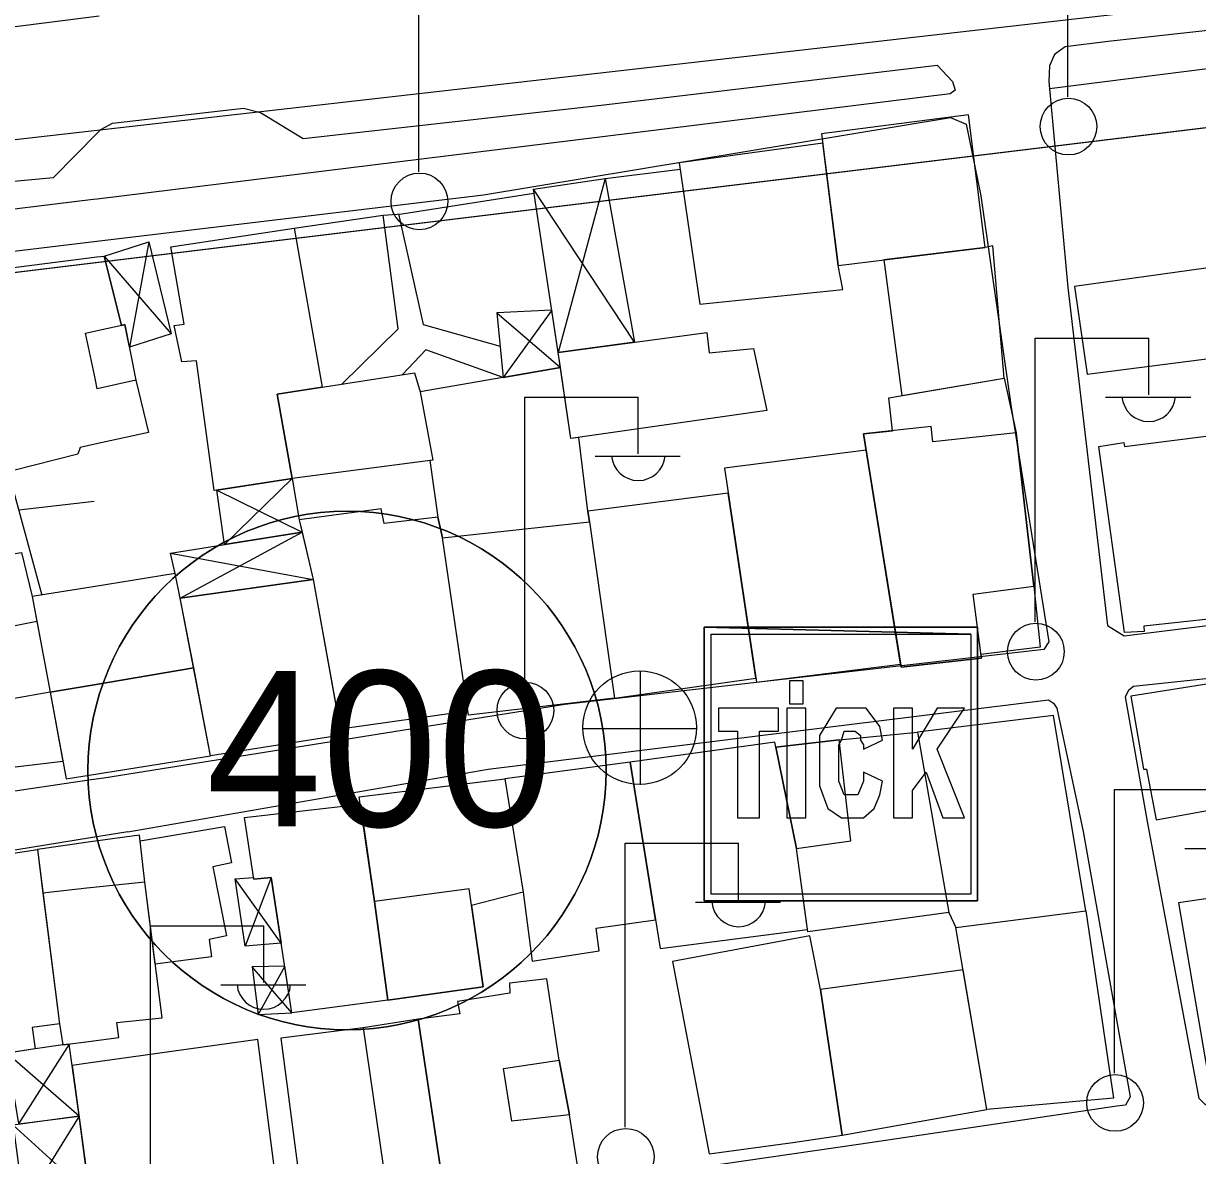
# Model space of a CAD drawing. Extents: x 417997 to 421451, y 4451742 to 4455216.
# Drawn here: x 419689.6 to 419762.1, y 4453619.4 to 4453689.2 of the extents above; entities that cross this region are included whole.
import ezdxf

# ---------------------------------------------------------------- set-up
doc = ezdxf.new("R2010")
doc.units = 0
for name, color, linetype in [('ADAKENARI', 7, 'Continuous'), ('B_Betonzemin', 7, 'Continuous'), ('B_Kapi', 7, 'Continuous'), ('B_Mesken', 7, 'Continuous'), ('B_Sundurma', 7, 'Continuous'), ('B_Teras', 7, 'Continuous'), ('KALDIRIM', 7, 'Continuous'), ('LJ_SEMBOL', 7, 'Continuous'), ('PL_TİCK', 7, 'Continuous'), ('S_Elektrik_Diregi', 7, 'Continuous'), ('S_Rogar_Kapagi', 7, 'Continuous'), ('Sinir_Duvar_tek_tarafa_ait', 7, 'Continuous'), ('SM_TAKS', 7, 'Continuous'), ('TR_TİCK', 7, 'Continuous'), ('Yol_Kaldirim_kenari_bordurtasi', 7, 'Continuous'), ('Yol_Sose', 7, 'Continuous')]:
    doc.layers.add(name, color=color, linetype=linetype)

msp = doc.modelspace()

# ---------------------------------------------------------------- linework, layer by layer
at = {"layer": 'ADAKENARI'}
msp.add_line((419643.68, 4453668.352), (419790.646, 4453686.201), dxfattribs=at)
msp.add_line((419643.68, 4453668.352), (419790.646, 4453686.201), dxfattribs=at)
at = {"layer": 'B_Betonzemin'}
for points in [[(419709.257, 4453666.978), (419712.737, 4453670.399), (419711.81, 4453677.397)], [(419712.761, 4453677.473), (419714.272, 4453670.666), (419719.03, 4453669.331)], [(419719.228, 4453667.396), (419714.448, 4453669.093), (419712.984, 4453667.553)]]:
    msp.add_lwpolyline(points, dxfattribs=at)
at = {"layer": 'B_Kapi'}
msp.add_lwpolyline([(419711.81, 4453677.397), (419712.971, 4453677.49)], dxfattribs=at)
at = {"layer": 'B_Mesken'}
for points in [[(419748.966, 4453675.412), (419747.928, 4453683.591), (419738.868, 4453682.425), (419739.881, 4453674.306)], [(419738.94, 4453681.845), (419730.085, 4453680.638), (419731.349, 4453671.907), (419740.18, 4453672.821), (419739.881, 4453674.306)], [(419706.199, 4453661.152), (419701.387, 4453660.421), (419700.299, 4453668.417), (419699.393, 4453668.35), (419698.921, 4453670.604), (419699.535, 4453670.684), (419698.72, 4453675.45), (419706.326, 4453676.602), (419708.052, 4453666.792), (419705.271, 4453666.363)], [(419749.444, 4453675.505), (419748.966, 4453675.412), (419742.715, 4453674.651), (419743.826, 4453666.281), (419750.133, 4453667.355)], [(419694.012, 4453663.273), (419693.115, 4453663.078), (419692.963, 4453662.67), (419689.003, 4453661.652), (419688.635, 4453661.757), (419686.097, 4453673.795), (419694.138, 4453674.821), (419694.592, 4453674.879), (419695.663, 4453670.603), (419695.878, 4453670.649), (419696.547, 4453667.224), (419697.339, 4453663.999), (419694.015, 4453663.274)], [(419765.983, 4453669.444), (419765.325, 4453674.807), (419763.415, 4453674.503), (419763.463, 4453674.251), (419754.482, 4453673.001), (419755.264, 4453667.591), (419763.104, 4453668.596), (419763.026, 4453669.06)], [(419731.786, 4453670.173), (419731.925, 4453668.91), (419734.668, 4453669.184), (419735.493, 4453665.354), (419723.389, 4453663.621), (419722.62, 4453668.921)], [(419722.753, 4453668.007), (419714.098, 4453666.507), (419714.876, 4453662.284), (419714.699, 4453662.261), (419715.19, 4453658.766), (419715.466, 4453657.506), (419724.548, 4453658.481), (419724.448, 4453659.137), (419723.878, 4453663.691), (419723.389, 4453663.621)], [(419714.876, 4453662.284), (419706.199, 4453661.152), (419705.271, 4453666.363), (419713.756, 4453667.672), (419714.098, 4453666.507)], [(419750.133, 4453667.355), (419750.876, 4453663.986), (419751.955, 4453654.525), (419752.357, 4453650.754), (419748.698, 4453650.306), (419748.727, 4453650.087), (419743.77, 4453649.533), (419741.444, 4453663.907), (419743.242, 4453664.104), (419743.013, 4453666.143)], [(419763.891, 4453663.926), (419765.23, 4453652.746), (419758.747, 4453652.053), (419758.778, 4453651.725), (419757.566, 4453651.655), (419755.968, 4453663.136), (419757.516, 4453663.378), (419757.554, 4453663.142)], [(419741.608, 4453662.897), (419732.877, 4453661.799), (419734.854, 4453648.605), (419743.741, 4453649.712)], [(419726.095, 4453647.608), (419734.818, 4453648.841), (419733.108, 4453660.253), (419724.448, 4453659.137), (419724.548, 4453658.481)], [(419706.629, 4453658.612), (419707.495, 4453654.937), (419709.155, 4453645.724), (419717.031, 4453646.835), (419715.466, 4453657.506), (419715.19, 4453658.766), (419711.867, 4453658.391), (419711.692, 4453659.289)], [(419724.548, 4453658.481), (419726.095, 4453647.608), (419717.071, 4453646.566), (419715.466, 4453657.506)], [(419692.051, 4453643.715), (419684.091, 4453642.76), (419681.476, 4453655.363), (419689.489, 4453656.606), (419690.162, 4453653.876), (419690.447, 4453652.354), (419691.265, 4453647.977)], [(419693.857, 4453648.415), (419700.122, 4453649.474), (419699.294, 4453653.778), (419698.979, 4453655.303), (419693.922, 4453654.485), (419693.919, 4453654.484), (419690.162, 4453653.876), (419691.265, 4453647.977), (419693.854, 4453648.415)], [(419701.166, 4453644.046), (419699.294, 4453653.778), (419707.495, 4453654.937), (419709.226, 4453645.328)], [(419693.798, 4453642.888), (419701.166, 4453644.046), (419700.122, 4453649.474), (419693.857, 4453648.415), (419693.854, 4453648.415), (419691.265, 4453647.977), (419692.248, 4453642.645), (419693.796, 4453642.888)], [(419767.318, 4453649.214), (419757.95, 4453647.745), (419758.737, 4453643.229), (419758.922, 4453643.235), (419759.503, 4453640.104), (419763.232, 4453640.795), (419763.103, 4453641.338), (419765.563, 4453641.623), (419765.31, 4453644.088), (419768.103, 4453644.524)], [(419755.164, 4453634.501), (419753.175, 4453646.553), (419744.781, 4453645.511), (419746.711, 4453634.384), (419747.158, 4453633.466)], [(419739.95, 4453645.034), (419744.781, 4453645.511), (419746.711, 4453634.384), (419738.021, 4453633.199), (419737.316, 4453638.349), (419736.041, 4453644.596)], [(419738.001, 4453633.341), (419737.316, 4453638.349), (419736.041, 4453644.596), (419735.977, 4453644.903), (419727.058, 4453643.669), (419728.91, 4453632.174)], [(419727.058, 4453643.669), (419719.329, 4453642.634), (419720.444, 4453635.645), (419721.004, 4453631.393), (419725.151, 4453632.026), (419724.966, 4453633.421), (419728.624, 4453633.95)], [(419711.285, 4453635.07), (419710.337, 4453641.531), (419719.329, 4453642.634), (419720.444, 4453635.645), (419717.261, 4453634.832), (419717.994, 4453629.806), (419712.096, 4453628.979)], [(419712.096, 4453628.979), (419706.183, 4453628.202), (419704.896, 4453636.551), (419703.829, 4453636.44), (419703.258, 4453640.258), (419710.405, 4453641.071), (419711.285, 4453635.07)], [(419696.81, 4453638.81), (419702.032, 4453639.695), (419702.445, 4453637.465), (419701.308, 4453637.215), (419702.155, 4453632.95), (419701.073, 4453632.734), (419701.229, 4453631.662), (419697.755, 4453631.213), (419697.112, 4453636.267)], [(419693.623, 4453626.434), (419695.498, 4453626.679), (419695.373, 4453627.602), (419698.177, 4453627.905), (419697.112, 4453636.267), (419696.768, 4453639.162), (419693.754, 4453638.743), (419693.752, 4453638.743), (419690.481, 4453638.288), (419690.819, 4453635.595), (419691.832, 4453627.533), (419692.052, 4453626.229), (419693.621, 4453626.434)], [(419683.031, 4453626.208), (419681.456, 4453636.898), (419690.481, 4453638.288), (419691.832, 4453627.533), (419690.165, 4453627.303), (419690.338, 4453625.985), (419684.955, 4453625.142), (419684.698, 4453626.493)], [(419770.501, 4453633.595), (419769.2, 4453633.405), (419768.881, 4453636.162), (419760.881, 4453634.99), (419762.927, 4453623.077), (419771.873, 4453624.391), (419771.011, 4453630.743)], [(419749.061, 4453622.239), (419747.158, 4453633.466), (419755.164, 4453634.501), (419756.887, 4453622.951)], [(419740.143, 4453620.664), (419738.8, 4453629.643), (419738.148, 4453632.944), (419729.666, 4453631.362), (419731.93, 4453619.514), (419737.1, 4453620.204)], [(419722.68, 4453625.284), (419721.917, 4453630.299), (419719.613, 4453630.036), (419719.632, 4453629.427), (419716.41, 4453628.913), (419716.54, 4453628.139), (419713.973, 4453627.819), (419715.47, 4453617.776), (419723.797, 4453618.797), (419723.305, 4453621.916)], [(419747.601, 4453630.855), (419738.8, 4453629.643), (419740.143, 4453620.664), (419749.061, 4453622.239)], [(419705.497, 4453626.641), (419706.806, 4453616.594), (419712.017, 4453617.345), (419715.47, 4453617.776), (419713.973, 4453627.819), (419710.57, 4453627.276)], [(419693.536, 4453618.238), (419694.072, 4453614.253), (419705.431, 4453616.009), (419704.074, 4453626.554), (419693.609, 4453625.1), (419693.606, 4453625.1), (419692.631, 4453624.964), (419693.534, 4453618.255)]]:
    msp.add_lwpolyline(points, close=True, dxfattribs=at)
at = {"layer": 'B_Sundurma'}
for p, q in [((419725.503, 4453679.655), (419722.62, 4453668.921)), ((419727.321, 4453669.563), (419721.082, 4453678.997)), ((419697.346, 4453675.75), (419696.151, 4453669.251)), ((419694.592, 4453674.879), (419698.723, 4453670.073)), ((419722.222, 4453671.532), (419719.228, 4453667.396)), ((419718.819, 4453671.382), (419722.753, 4453668.007)), ((419702.015, 4453657.082), (419706.199, 4453661.152)), ((419701.558, 4453660.447), (419706.808, 4453657.849)), ((419699.294, 4453653.778), (419706.808, 4453657.849)), ((419698.692, 4453656.549), (419707.495, 4453654.937)), ((419705.519, 4453632.506), (419702.676, 4453636.46)), ((419704.896, 4453636.551), (419703.298, 4453632.318)), ((419706.183, 4453628.202), (419703.729, 4453631.041)), ((419705.739, 4453631.08), (419704.102, 4453628.105)), ((419692.437, 4453626.28), (419689.308, 4453621.353)), ((419693.052, 4453621.838), (419688.596, 4453625.712)), ((419693.052, 4453621.838), (419689.631, 4453616.294)), ((419693.522, 4453617.16), (419688.986, 4453621.271))]:
    msp.add_line(p, q, dxfattribs=at)
for points in [[(419725.503, 4453679.655), (419727.321, 4453669.563), (419722.62, 4453668.921), (419721.082, 4453678.997)], [(419694.592, 4453674.879), (419697.346, 4453675.75), (419698.723, 4453670.073), (419696.151, 4453669.251), (419695.878, 4453670.649), (419695.878, 4453670.649), (419695.663, 4453670.603)], [(419722.222, 4453671.532), (419718.819, 4453671.382), (419719.228, 4453667.396), (419722.753, 4453668.007), (419722.62, 4453668.921)], [(419702.015, 4453657.082), (419701.558, 4453660.447), (419706.199, 4453661.152), (419706.629, 4453658.612), (419706.808, 4453657.849)], [(419699.294, 4453653.778), (419698.979, 4453655.303), (419698.692, 4453656.549), (419706.808, 4453657.849), (419707.495, 4453654.937)], [(419703.813, 4453636.544), (419703.829, 4453636.44), (419704.896, 4453636.551), (419705.519, 4453632.506), (419703.298, 4453632.318), (419702.676, 4453636.46)], [(419706.183, 4453628.202), (419705.739, 4453631.08), (419703.729, 4453631.041), (419704.102, 4453628.105)], [(419693.052, 4453621.838), (419692.631, 4453624.964), (419692.437, 4453626.28), (419692.052, 4453626.229), (419690.338, 4453625.985), (419688.596, 4453625.712), (419689.308, 4453621.353)], [(419689.631, 4453616.294), (419693.703, 4453616.996), (419693.052, 4453621.838), (419688.986, 4453621.271)]]:
    msp.add_lwpolyline(points, close=True, dxfattribs=at)
at = {"layer": 'B_Teras'}
for points in [[(419694.087, 4453670.261), (419694.089, 4453670.262), (419695.878, 4453670.649), (419696.547, 4453667.224), (419694.173, 4453666.68), (419694.057, 4453667.225), (419694.055, 4453667.236), (419693.439, 4453670.121)], [(419741.444, 4453663.907), (419743.77, 4453649.533), (419748.727, 4453650.087), (419748.215, 4453654.024), (419751.955, 4453654.525), (419750.876, 4453663.986), (419745.728, 4453663.43), (419745.625, 4453664.365)], [(419691.265, 4453647.977), (419688.943, 4453647.58), (419688.048, 4453651.885), (419690.447, 4453652.354)], [(419737.316, 4453638.349), (419740.675, 4453638.819), (419739.95, 4453645.034), (419736.041, 4453644.596)], [(419693.721, 4453635.905), (419690.819, 4453635.595), (419691.832, 4453627.533), (419692.052, 4453626.229), (419693.621, 4453626.434), (419693.623, 4453626.434), (419695.498, 4453626.679), (419695.373, 4453627.602), (419698.177, 4453627.905), (419697.112, 4453636.267), (419693.724, 4453635.905)], [(419712.096, 4453628.979), (419717.994, 4453629.806), (419717.112, 4453635.854), (419711.285, 4453635.07)], [(419710.57, 4453627.276), (419712.017, 4453617.345), (419715.47, 4453617.776), (419713.973, 4453627.819)], [(419719.749, 4453621.514), (419719.247, 4453624.778), (419722.68, 4453625.284), (419723.305, 4453621.916)]]:
    msp.add_lwpolyline(points, close=True, dxfattribs=at)
at = {"layer": 'KALDIRIM'}
msp.add_line((419654.775, 4453678.169), (419792.76, 4453693.876), dxfattribs=at)
msp.add_line((419654.775, 4453678.169), (419792.76, 4453693.876), dxfattribs=at)
at = {"layer": 'LJ_SEMBOL'}
for points in [[(419731.622, 4453651.984), (419748.076, 4453651.562), (419748.076, 4453635.53), (419732.044, 4453635.53), (419732.044, 4453651.562), (419748.076, 4453651.562), (419731.622, 4453651.984), (419731.622, 4453635.108), (419748.498, 4453635.108), (419748.498, 4453651.984), (419731.622, 4453651.984)], [(419731.622, 4453651.984), (419748.076, 4453651.562), (419748.076, 4453635.53), (419732.044, 4453635.53), (419732.044, 4453651.562), (419748.076, 4453651.562), (419731.622, 4453651.984), (419731.622, 4453635.108), (419748.498, 4453635.108), (419748.498, 4453651.984), (419731.622, 4453651.984)], [(419736.888, 4453648.676), (419736.888, 4453647.269), (419737.732, 4453647.269), (419737.732, 4453648.676), (419736.888, 4453648.676)], [(419736.888, 4453648.676), (419736.888, 4453647.269), (419737.732, 4453647.269), (419737.732, 4453648.676), (419736.888, 4453648.676)], [(419732.501, 4453646.988), (419732.501, 4453645.582), (419733.682, 4453645.582), (419733.682, 4453640.238), (419735.032, 4453640.238), (419735.032, 4453645.582), (419736.213, 4453645.582), (419736.213, 4453646.988), (419732.501, 4453646.988)], [(419732.501, 4453646.988), (419732.501, 4453645.582), (419733.682, 4453645.582), (419733.682, 4453640.238), (419735.032, 4453640.238), (419735.032, 4453645.582), (419736.213, 4453645.582), (419736.213, 4453646.988), (419732.501, 4453646.988)], [(419736.72, 4453646.988), (419736.72, 4453640.238), (419737.901, 4453640.238), (419737.901, 4453646.988), (419736.72, 4453646.988)], [(419736.72, 4453646.988), (419736.72, 4453640.238), (419737.901, 4453640.238), (419737.901, 4453646.988), (419736.72, 4453646.988)], [(419741.445, 4453643.05), (419741.445, 4453642.488), (419741.107, 4453641.644), (419740.77, 4453641.644), (419740.264, 4453641.644), (419739.926, 4453642.488), (419739.926, 4453643.894), (419739.926, 4453644.738), (419740.095, 4453645.019), (419740.264, 4453645.582), (419740.77, 4453645.582), (419740.939, 4453645.582), (419741.276, 4453645.301), (419741.276, 4453645.019), (419741.445, 4453644.738), (419741.445, 4453644.457), (419742.626, 4453645.019), (419742.457, 4453645.863), (419741.614, 4453646.988), (419740.939, 4453646.988), (419739.757, 4453646.988), (419738.745, 4453645.301), (419738.745, 4453643.894), (419738.745, 4453642.207), (419739.251, 4453640.8), (419740.095, 4453640.238), (419740.939, 4453640.238), (419741.445, 4453640.238), (419742.12, 4453640.8), (419742.457, 4453641.644), (419742.626, 4453642.488), (419741.445, 4453643.05)], [(419741.445, 4453643.05), (419741.445, 4453642.488), (419741.107, 4453641.644), (419740.77, 4453641.644), (419740.264, 4453641.644), (419739.926, 4453642.488), (419739.926, 4453643.894), (419739.926, 4453644.738), (419740.095, 4453645.019), (419740.264, 4453645.582), (419740.77, 4453645.582), (419740.939, 4453645.582), (419741.276, 4453645.301), (419741.276, 4453645.019), (419741.445, 4453644.738), (419741.445, 4453644.457), (419742.626, 4453645.019), (419742.457, 4453645.863), (419741.614, 4453646.988), (419740.939, 4453646.988), (419739.757, 4453646.988), (419738.745, 4453645.301), (419738.745, 4453643.894), (419738.745, 4453642.207), (419739.251, 4453640.8), (419740.095, 4453640.238), (419740.939, 4453640.238), (419741.445, 4453640.238), (419742.12, 4453640.8), (419742.457, 4453641.644), (419742.626, 4453642.488), (419741.445, 4453643.05)], [(419743.301, 4453646.988), (419743.301, 4453640.238), (419744.483, 4453640.238), (419744.483, 4453641.925), (419745.326, 4453643.05), (419746.339, 4453640.238), (419747.689, 4453640.238), (419746.001, 4453644.457), (419747.689, 4453646.988), (419746.001, 4453646.988), (419744.483, 4453644.457), (419744.483, 4453646.988), (419743.301, 4453646.988)], [(419743.301, 4453646.988), (419743.301, 4453640.238), (419744.483, 4453640.238), (419744.483, 4453641.925), (419745.326, 4453643.05), (419746.339, 4453640.238), (419747.689, 4453640.238), (419746.001, 4453644.457), (419747.689, 4453646.988), (419746.001, 4453646.988), (419744.483, 4453644.457), (419744.483, 4453646.988), (419743.301, 4453646.988)]]:
    msp.add_lwpolyline(points, dxfattribs=at)
at = {"layer": 'PL_TİCK'}
msp.add_lwpolyline([(419643.952, 4453595.958), (419798.746, 4453610.14), (419807.645, 4453620.997), (419801.632, 4453677.462), (419790.646, 4453686.201), (419650.212, 4453669.145), (419643.952, 4453595.958)], dxfattribs=at)
msp.add_lwpolyline([(419643.952, 4453595.958), (419798.746, 4453610.14), (419807.645, 4453620.997), (419801.632, 4453677.462), (419790.646, 4453686.201), (419650.212, 4453669.145), (419643.952, 4453595.958)], dxfattribs=at)
at = {"layer": 'S_Elektrik_Diregi'}
for p, q in [((419754.066, 4453684.701), (419754.066, 4453702.201)), ((419714.016, 4453680.083), (419714.016, 4453697.583)), ((419752.054, 4453652.318), (419752.054, 4453669.818)), ((419752.054, 4453669.818), (419759.054, 4453669.818)), ((419759.054, 4453666.318), (419759.054, 4453669.818)), ((419720.557, 4453648.682), (419720.557, 4453666.182)), ((419720.557, 4453666.182), (419727.557, 4453666.182)), ((419727.557, 4453662.682), (419727.557, 4453666.182)), ((419756.394, 4453666.178), (419761.644, 4453666.178)), ((419724.897, 4453662.542), (419730.147, 4453662.542)), ((419756.941, 4453624.486), (419756.941, 4453641.986)), ((419756.941, 4453641.986), (419763.941, 4453641.986)), ((419726.75, 4453621.161), (419726.75, 4453638.661)), ((419726.75, 4453638.661), (419733.75, 4453638.661)), ((419733.75, 4453635.161), (419733.75, 4453638.661)), ((419761.281, 4453638.346), (419766.531, 4453638.346)), ((419731.09, 4453635.021), (419736.34, 4453635.021)), ((419697.448, 4453616.072), (419697.448, 4453633.572)), ((419697.448, 4453633.572), (419704.448, 4453633.572)), ((419704.448, 4453630.072), (419704.448, 4453633.572)), ((419701.788, 4453629.932), (419707.038, 4453629.932))]:
    msp.add_line(p, q, dxfattribs=at)
for centre in [(419754.102, 4453682.866), (419714.052, 4453678.248), (419752.09, 4453650.482), (419720.593, 4453646.847), (419756.977, 4453622.651), (419726.786, 4453619.326)]:
    msp.add_circle(centre, 1.75, dxfattribs=at)
for centre in [(419759.055, 4453666.331), (419727.558, 4453662.695), (419733.751, 4453635.174), (419704.449, 4453630.085)]:
    msp.add_arc(centre, 1.658, 184.83843, 355.14641, dxfattribs=at)
at = {"layer": 'S_Rogar_Kapagi'}
for p, q in [((419727.696, 4453642.267), (419727.696, 4453649.267)), ((419724.126, 4453645.732), (419731.126, 4453645.732))]:
    msp.add_line(p, q, dxfattribs=at)
msp.add_circle((419727.643, 4453645.795), 3.5, dxfattribs=at)
at = {"layer": 'Sinir_Duvar_tek_tarafa_ait'}
for points in [[(419725.503, 4453679.655), (419730.144, 4453680.236)], [(419712.971, 4453677.49), (419721.12, 4453678.75)], [(419706.326, 4453676.602), (419711.81, 4453677.397)], [(419688.635, 4453661.757), (419690.76, 4453653.973)], [(419693.975, 4453659.739), (419689.331, 4453659.209)]]:
    msp.add_lwpolyline(points, dxfattribs=at)
at = {"layer": 'SM_TAKS'}
msp.add_circle((419709.587, 4453643.15), 15.988, dxfattribs=at)
msp.add_circle((419709.587, 4453643.15), 15.988, dxfattribs=at)
at = {"layer": 'TR_TİCK'}
for points in [[(419643.952, 4453595.958), (419798.746, 4453610.14), (419807.645, 4453620.997), (419801.632, 4453677.462), (419790.646, 4453686.201), (419650.212, 4453669.145), (419643.952, 4453595.958)], [(419643.952, 4453595.958), (419798.746, 4453610.14), (419807.645, 4453620.997), (419801.632, 4453677.462), (419790.646, 4453686.201), (419650.212, 4453669.145), (419643.952, 4453595.958)], [(419731.622, 4453651.984), (419748.498, 4453651.984), (419748.498, 4453635.108), (419731.622, 4453635.108), (419731.622, 4453651.984)], [(419731.622, 4453651.984), (419748.498, 4453651.984), (419748.498, 4453635.108), (419731.622, 4453635.108), (419731.622, 4453651.984)]]:
    msp.add_lwpolyline(points, dxfattribs=at)
for start, end in [(0, 180), (0, 180), (180, 0), (180, 0)]:
    msp.add_arc((419709.587, 4453643.15), 15.988, start, end, dxfattribs=at)
at = {"layer": 'Yol_Kaldirim_kenari_bordurtasi'}
msp.add_lwpolyline([(419799.091, 4453684.655), (419797.998, 4453683.356), (419790.092, 4453688.053), (419788.456, 4453688.584), (419786.659, 4453688.763), (419782.555, 4453688.684), (419768.05, 4453687.112), (419752.928, 4453685.201)], dxfattribs=at)
at = {"layer": 'Yol_Sose'}
for points in [[(419757.547, 4453651.448), (419774.633, 4453653.566), (419812.097, 4453659.209), (419812.51, 4453659.757), (419806.794, 4453673.638), (419801.092, 4453682.525), (419798.673, 4453685.1), (419789.998, 4453690.509), (419785.41, 4453692.1), (419781.198, 4453692.927), (419777.889, 4453693.065), (419777.008, 4453692.631), (419773.307, 4453690.079), (419771.833, 4453689.79), (419756.542, 4453688.117)], [(419694.293, 4453689.681), (419674.542, 4453687.168)], [(419756.542, 4453688.117), (419753.906, 4453687.78), (419753.238, 4453687.313)], [(419753.238, 4453687.313), (419752.937, 4453686.614), (419752.887, 4453685.652), (419754.053, 4453672.935), (419756.516, 4453652.091), (419757.547, 4453651.448)], [(419694.217, 4453682.499), (419694.39, 4453682.675), (419695.111, 4453683.079), (419703.193, 4453684.006), (419704.253, 4453683.735), (419706.88, 4453682.125), (419725.27, 4453684.194), (419745.994, 4453686.653), (419746.936, 4453685.65), (419747.104, 4453685.104), (419746.808, 4453684.881), (419723.511, 4453682.01), (419694.173, 4453678.395)], [(419694.146, 4453675.797), (419718, 4453678.663), (419746.818, 4453683.424), (419747.782, 4453683.019), (419748.696, 4453678.59), (419750.572, 4453665.554), (419752.88, 4453651.084), (419752.573, 4453650.604), (419723.016, 4453647.223), (419694.581, 4453642.688)], [(419688.58, 4453679.456), (419691.481, 4453679.733), (419694.217, 4453682.499)], [(419694.173, 4453678.395), (419693.91, 4453678.362), (419685.861, 4453677.39)], [(419685.431, 4453674.75), (419694.146, 4453675.797)], [(419774.883, 4453623.778), (419762.973, 4453622.293), (419762.547, 4453622.556), (419762.161, 4453622.918), (419758.979, 4453640.009), (419757.625, 4453647.686), (419757.82, 4453648.131), (419758.11, 4453648.358), (419775.788, 4453650.231), (419795.899, 4453653.71), (419815.369, 4453656.357), (419815.731, 4453656.25), (419816.13, 4453655.784), (419818.959, 4453645.902), (419821.428, 4453631.628), (419821.493, 4453631.281), (419821.459, 4453630.797), (419821.257, 4453630.557), (419820.924, 4453630.395), (419799.23, 4453626.676)], [(419696.051, 4453639.361), (419718.303, 4453643.237), (419752.87, 4453647.516), (419753.171, 4453647.303), (419753.383, 4453646.993), (419755.008, 4453639.399), (419757.9, 4453623.021), (419757.631, 4453622.512), (419757.085, 4453622.447), (419741.299, 4453620.097), (419697.004, 4453613.698)], [(419693.792, 4453642.571), (419681.304, 4453640.726)], [(419693.795, 4453642.572), (419693.792, 4453642.571)], [(419694.581, 4453642.688), (419693.795, 4453642.572)], [(419693.754, 4453638.988), (419681.74, 4453637.04)], [(419693.757, 4453638.989), (419693.754, 4453638.988)], [(419696.051, 4453639.361), (419693.757, 4453638.989)]]:
    msp.add_lwpolyline(points, dxfattribs=at)

# ---------------------------------------------------------------- texts
at = {"layer": 'SM_TAKS'}
msp.add_text('400', height=9.5928, dxfattribs=at).set_placement((419700.898, 4453639.699))
msp.add_text('400', height=9.5928, dxfattribs=at).set_placement((419700.898, 4453639.699))

doc.saveas('drawing.dxf')
